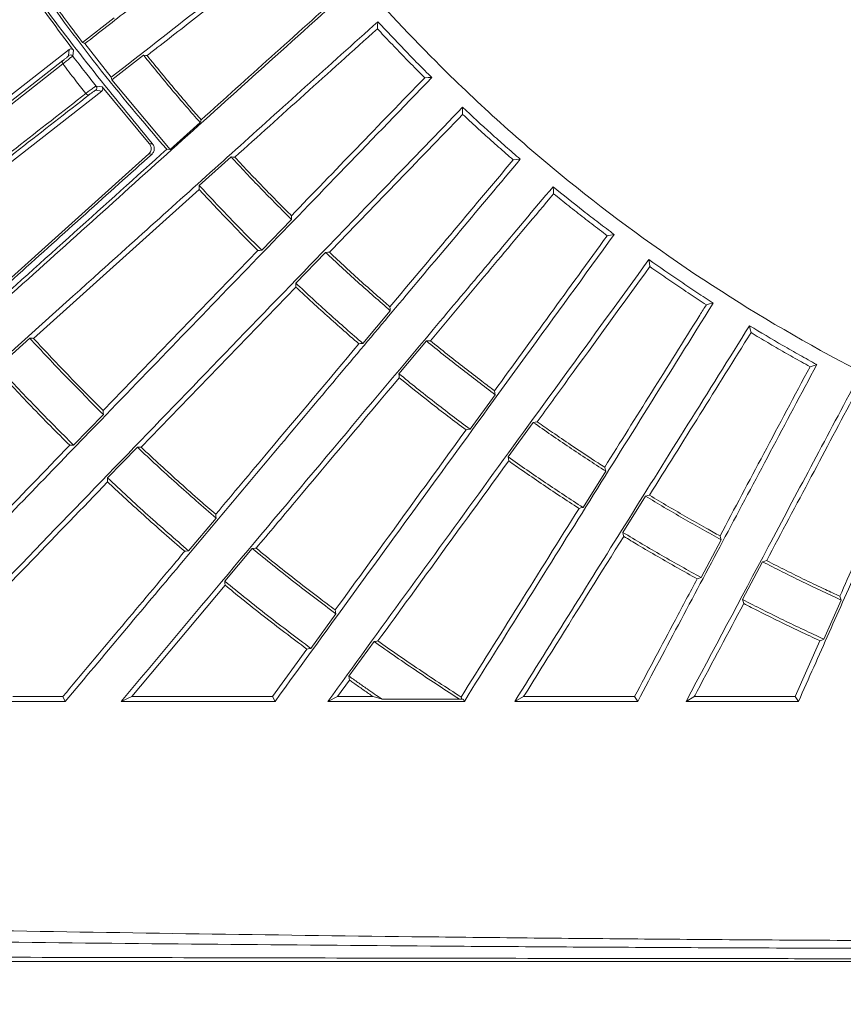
# Model space of a CAD drawing. Header units: millimetres. Extents: x 0 to 1118, y 0 to 864.
# Tile 327 of 512: x 495 to 510, y 383 to 400. Entities that reach past the tile are written whole.
import ezdxf

# ---------------------------------------------------------------- set-up
doc = ezdxf.new("R2010")
doc.units = ezdxf.units.MM
doc.styles.add('SLDTEXTSTYLE0', font='TXT', dxfattribs={"width": 0.605})
doc.dimstyles.new('SLDDIMSTYLE3', dxfattribs={"dimtxt": 3.175, "dimasz": 3.302, "dimexe": 0, "dimexo": 0.0625, "dimgap": 0.79375, "dimtad": 0, "dimtih": 1, "dimtoh": 1, "dimdec": 1, "dimlfac": 4, "dimrnd": 1e-09, "dimzin": 12, "dimdsep": 46, "dimtxsty": 'SLDTEXTSTYLE0', "dimsah": 1, "dimcen": 0.09, "dimadec": 0, "dimazin": 3, "dimtfac": 1, "dimtofl": 0, "dimtmove": 0, "dimatfit": 3, "dimfxl": 1, "dimfrac": 2, "dimtolj": 1, "dimtzin": 12, "dimarcsym": 0})

# ---------------------------------------------------------------- blocks, each defined once
blk = doc.blocks.new('_D_9')
at = {"color": 7, "linetype": 'Continuous', "lineweight": 0}
for p, q in [((522.125, 420.339), (447.138, 420.339)), ((448.738, 420.339), (448.738, 403.935)), ((448.738, 382.658), (448.738, 399.062)), ((465.736, 382.658), (447.138, 382.658))]:
    blk.add_line(p, q, dxfattribs=at)
for points in [[(448.738, 420.339), (448.23, 417.037), (449.246, 417.037)], [(448.738, 382.658), (449.246, 385.96), (448.23, 385.96)]]:
    blk.add_solid(points, dxfattribs=at)
at = {"color": 7, "linetype": 'Continuous', "lineweight": 0, "insert": (443.281, 403.155), "char_height": 3.175, "attachment_point": 1, "style": 'SLDTEXTSTYLE0'}
blk.add_mtext('150.7', dxfattribs=at)

msp = doc.modelspace()

# ---------------------------------------------------------------- linework, layer by layer
at = {"color": 7, "linetype": 'Continuous', "lineweight": 15}
for p, q in [((496.8736, 399.9594), (496.3175, 399.5251)), ((496.085, 399.4021), (495.0602, 398.6016)), ((496.3175, 399.5251), (496.3593, 399.5051)), ((496.8209, 398.9141), (496.3593, 399.5051)), ((496.83, 398.8692), (497.3858, 399.3037)), ((496.8209, 398.9141), (496.83, 398.8692)), ((496.83, 398.8692), (497.855, 397.6484)), ((496.6613, 398.7456), (497.4879, 397.7521)), ((493.7472, 396.4022), (496.6543, 398.6733)), ((498.3794, 398.1203), (497.855, 397.6484)), ((497.855, 397.6484), (497.793, 397.6514)), ((497.48, 397.5734), (494.7547, 395.1186)), ((498.3644, 397.0165), (498.9216, 397.5186)), ((495.4573, 394.3358), (498.3598, 396.9491)), ((499.9821, 396.4204), (499.4608, 395.881)), ((499.3924, 395.8791), (496.6798, 393.0702)), ((500.0573, 395.3051), (500.5781, 395.8448)), ((497.3452, 392.4279), (500.0575, 395.2364)), ((501.7139, 394.8221), (501.2315, 394.2478)), ((494.8336, 393.8385), (495.3913, 394.3401)), ((501.8654, 393.7159), (502.3472, 394.2907)), ((503.553, 393.3486), (503.1118, 392.7421)), ((496.6821, 393.0035), (496.1613, 392.4637)), ((503.78, 392.2566), (504.2205, 392.8637)), ((496.7572, 391.8882), (497.2785, 392.4275)), ((505.4904, 392.0071), (505.0926, 391.3713)), ((505.7917, 390.9344), (506.1888, 391.5707)), ((498.6599, 391.1837), (498.178, 390.6089)), ((507.5166, 390.8041), (507.1641, 390.1421)), ((498.8121, 390.0768), (499.2944, 390.6513)), ((507.8908, 389.7557), (508.2426, 390.4181)), ((497.1795, 388.056), (498.8171, 390.0075)), ((509.6217, 389.7455), (509.3163, 389.0604)), ((500.76, 389.5062), (500.3192, 388.8993)), ((500.9882, 388.4133), (501.4292, 389.02)), ((509.2479, 389.0334), (508.8125, 388.0556)), ((500.2501, 388.8876), (499.6458, 388.0558)), ((500.7888, 388.0558), (500.9982, 388.3439)), ((495.0933, 388.0562), (495.9724, 388.0561)), ((496.0154, 387.9708), (495.9724, 388.0561)), ((497.1795, 388.056), (496.9945, 387.9708)), ((499.6925, 387.9708), (499.6458, 388.0558)), ((500.7888, 388.0558), (500.6195, 387.9708)), ((500.7888, 388.0558), (501.4101, 388.0558)), ((502.9898, 388.0078), (502.9275, 388.0078)), ((503.0118, 387.9708), (502.9898, 388.0078)), ((504.0519, 388.0557), (503.8962, 387.9708)), ((506.0512, 387.9708), (505.997, 388.0556)), ((508.8706, 387.9708), (508.8125, 388.0556))]:
    msp.add_line(p, q, dxfattribs=at)
at = {"color": 9, "linetype": 'Continuous', "lineweight": 0}
for p, q in [((496.0736, 399.2942), (496.085, 399.4021)), ((496.1566, 399.3912), (496.1456, 399.2867)), ((494.9689, 398.422), (495.9734, 399.2068)), ((495.9734, 399.1478), (494.8633, 398.281)), ((496.6543, 398.6733), (496.5475, 398.6879)), ((496.5574, 398.7598), (496.6613, 398.7456))]:
    msp.add_line(p, q, dxfattribs=at)
at = {"color": 7, "linetype": 'Continuous', "lineweight": 15, "flags": 128}
for points in [[(501.488, 399.7654), (501.4918, 399.8277), (501.4957, 399.89)], [(497.3858, 399.3037), (497.4255, 399.2983), (497.4501, 399.295)], [(502.3169, 398.9071), (502.3758, 398.9087), (502.4417, 398.9105)], [(502.9822, 398.2647), (502.9817, 398.3271), (502.9812, 398.3895)], [(498.3975, 398.1683), (498.3904, 398.1494), (498.3794, 398.1203)], [(498.9216, 397.5186), (498.9604, 397.516), (498.9876, 397.5143)], [(503.869, 397.4663), (503.9275, 397.4719), (503.9931, 397.4783)], [(498.3644, 397.0165), (498.3621, 396.9828), (498.3598, 396.9491)], [(504.5774, 396.8719), (504.5725, 396.934), (504.5677, 396.9962)], [(499.98, 396.4874), (499.981, 396.4539), (499.9821, 396.4204)], [(505.5178, 396.1373), (505.5756, 396.147), (505.6407, 396.1578)], [(499.3924, 395.8791), (499.4227, 395.8799), (499.4608, 395.881)], [(500.5781, 395.8448), (500.617, 395.8451), (500.6455, 395.8453)], [(506.266, 395.5938), (506.2567, 395.6554), (506.2475, 395.717)], [(500.0573, 395.3051), (500.0574, 395.2707), (500.0575, 395.2364)], [(501.7071, 394.8902), (501.7105, 394.8561), (501.7139, 394.8221)], [(507.2552, 394.9266), (507.3122, 394.9402), (507.3764, 394.9555)], [(508.0395, 394.4366), (508.0259, 394.4973), (508.0124, 394.5581)], [(495.3913, 394.3401), (495.4388, 394.337), (495.4573, 394.3358)], [(501.1623, 394.241), (501.1934, 394.244), (501.2315, 394.2478)], [(502.3472, 394.2907), (502.3861, 394.2937), (502.4157, 394.296)], [(509.0729, 393.84), (509.1287, 393.8575), (509.1917, 393.8773)], [(501.8654, 393.7159), (501.8682, 393.6775), (501.8705, 393.6463)], [(503.5413, 393.4172), (503.5471, 393.3829), (503.553, 393.3486)], [(496.6798, 393.0702), (496.6809, 393.0369), (496.6821, 393.0035)], [(504.2205, 392.8637), (504.2551, 392.8688), (504.2897, 392.8739)], [(503.0421, 392.7303), (503.074, 392.7357), (503.1118, 392.7421)], [(496.0921, 392.4617), (496.1148, 392.4624), (496.1613, 392.4637)], [(497.2785, 392.4275), (497.326, 392.4278), (497.3452, 392.4279)], [(503.78, 392.2566), (503.7851, 392.2215), (503.7902, 392.1865)], [(505.4737, 392.0758), (505.482, 392.0415), (505.4904, 392.0071)], [(496.7572, 391.8882), (496.7573, 391.8537), (496.7573, 391.8192)], [(506.1888, 391.5707), (506.2268, 391.5791), (506.2581, 391.586)], [(505.0229, 391.3544), (505.0553, 391.3622), (505.0926, 391.3713)], [(498.653, 391.2507), (498.6564, 391.2172), (498.6599, 391.1837)], [(505.7917, 390.9344), (505.7993, 390.8993), (505.807, 390.8642)], [(507.4949, 390.8724), (507.5057, 390.8383), (507.5166, 390.8041)], [(498.1087, 390.6021), (498.1318, 390.6044), (498.178, 390.6089)], [(499.2944, 390.6513), (499.3419, 390.6549), (499.3615, 390.6564)], [(508.2426, 390.4181), (508.2798, 390.4291), (508.3115, 390.4385)], [(498.8121, 390.0768), (498.8146, 390.0422), (498.8171, 390.0075)], [(507.0948, 390.1202), (507.1275, 390.1305), (507.1641, 390.1421)], [(507.8908, 389.7557), (507.901, 389.7207), (507.9113, 389.6858)], [(509.595, 389.8129), (509.6084, 389.7792), (509.6217, 389.7455)], [(500.7483, 389.5733), (500.7542, 389.5398), (500.76, 389.5062)], [(501.4292, 389.02), (501.4764, 389.0269), (501.4966, 389.0299)], [(509.2479, 389.0334), (509.2806, 389.0463), (509.3163, 389.0604)], [(500.2501, 388.8876), (500.2734, 388.8915), (500.3192, 388.8993)], [(500.9882, 388.4133), (500.9932, 388.3786), (500.9982, 388.3439)], [(502.9555, 388.0463), (502.9607, 388.0254), (502.965, 388.0078)], [(507.0444, 388.0556), (507.0344, 388.0497), (506.9006, 387.9708)]]:
    msp.add_lwpolyline(points, dxfattribs=at)
at = {"color": 9, "linetype": 'Continuous', "lineweight": 0, "flags": 128}
for points in [[(497.4879, 397.7521), (497.5153, 397.7499), (497.5433, 397.7477)], [(497.5355, 397.5689), (497.5007, 397.5717), (497.48, 397.5734)]]:
    msp.add_lwpolyline(points, dxfattribs=at)
at = {"color": 7, "linetype": 'Continuous', "lineweight": 15}
for centre, radius, start, end in [((523.7253, 420.3386), 21.875, 187.71645, 264), ((523.7253, 420.3386), 22.5, 220.82971, 257.68165), ((523.7232, 420.4083), 22.7435, 224.98351, 248.01649), ((523.7232, 420.4083), 22.8859, 225.34023, 247.65977), ((496.106, 399.2561), 0.05, 37.73932, 130.33963), ((496.5183, 398.7285), 0.05, 305.68202, 38.6678)]:
    msp.add_arc(centre, radius, start, end, dxfattribs=at)
at = {"color": 9, "linetype": 'Continuous', "lineweight": 0}
for centre, radius, start, end in [((496.0078, 399.1772), 0.0453, 139.31702, 220.57807), ((496.4183, 398.6542), 0.0469, 209.60515, 295.5624)]:
    msp.add_arc(centre, radius, start, end, dxfattribs=at)
at = {"color": 7, "linetype": 'Continuous', "lineweight": 15}
for points, knots in [([(497.5433, 443.0689), (496.9297, 442.3235), (495.7002, 440.8299), (494.1013, 438.4025), (492.6936, 435.8608), (491.5028, 433.2002), (490.5408, 430.4353), (489.8118, 427.5836), (489.3229, 424.6785), (489.0834, 421.7704), (489.0947, 418.8786), (489.3416, 416.0211), (489.8199, 413.1948), (490.5257, 410.4291), (491.4587, 407.7421), (492.604, 405.1447), (493.9575, 402.6532), (495.5709, 400.1533), (496.8559, 398.5861), (497.5433, 397.7477)], [0, 0, 0, 0, 0.0587479, 0.1177019, 0.1766535, 0.235398, 0.2947065, 0.3542383, 0.4137646, 0.4730656, 0.5307751, 0.5886939, 0.6466162, 0.7043306, 0.7616591, 0.8191825, 0.8767103, 0.9340449, 1, 1, 1, 1]), ([(549.3209, 404.7635), (548.8939, 404.0994), (548.0399, 402.7712), (546.5648, 400.9147), (544.8286, 399.0314), (542.7854, 397.1808), (540.4172, 395.4241), (537.8878, 393.9081), (535.2222, 392.6474), (532.4458, 391.6539), (529.5853, 390.9375), (526.6685, 390.5048), (523.7232, 390.3601), (520.778, 390.5048), (517.8611, 390.9375), (515.0007, 391.6539), (512.2243, 392.6474), (509.5586, 393.9081), (507.0293, 395.4241), (504.661, 397.1808), (502.6591, 398.9941), (500.9933, 400.7907), (499.6085, 402.505), (498.7962, 403.7275), (498.39, 404.3388)], [0, 0, 0, 0, 0.03893086, 0.07786173, 0.11679258, 0.16520733, 0.21362207, 0.26203683, 0.31045157, 0.35886632, 0.40728107, 0.45569583, 0.50411058, 0.55252533, 0.60094008, 0.64935482, 0.69776958, 0.74618432, 0.79459907, 0.84301381, 0.89142856, 0.92761906, 0.96380955, 1, 1, 1, 1]), ([(496.3593, 399.5051), (496.6135, 399.7038), (497.1393, 400.1146), (498.2151, 400.9551), (499.0807, 401.6313), (499.6569, 402.0815)], [0, 0, 0, 0, 0.2384199, 0.4930432, 1, 1, 1, 1]), ([(500.1186, 401.4905), (499.8255, 401.2614), (499.2392, 400.8034), (498.1385, 399.9434), (497.344, 399.3227), (496.8209, 398.9141)], [0, 0, 0, 0, 0.2546735, 0.5093199, 1, 1, 1, 1]), ([(497.4501, 399.295), (497.5095, 399.3413), (497.8414, 399.6006), (498.4517, 400.0774), (499.2705, 400.7171), (499.8327, 401.1562), (500.102, 401.3666)], [0, 0, 0, 0, 0.0693952, 0.3880824, 0.7067868, 1, 1, 1, 1]), ([(495.2155, 400.6859), (495.5139, 400.2649), (495.8226, 399.8295), (496.146, 399.4052), (496.1566, 399.3912)], [0, 0, 0, 0, 0.9670448, 1, 1, 1, 1]), ([(497.793, 397.6514), (497.3816, 398.1335), (496.5611, 399.0947), (495.8227, 400.12), (495.4547, 400.6311)], [0, 0, 0, 0, 0.5015357, 1, 1, 1, 1]), ([(495.4912, 400.6566), (495.679, 400.3922), (495.9495, 400.0113), (496.2314, 399.639), (496.3175, 399.5251)], [0, 0, 0, 0, 0.694367, 1, 1, 1, 1]), ([(487.1373, 387.9708), (487.5028, 388.2999), (488.2338, 388.9581), (489.6267, 390.2123), (491.2734, 391.695), (493.1284, 393.3653), (495.3295, 395.3471), (497.3815, 397.1947), (499.3835, 398.9973), (500.4572, 399.9641), (500.9939, 400.4473)], [0, 0, 0, 0, 0.0668803, 0.1337728, 0.268809, 0.4023536, 0.5361681, 0.7680288, 0.8840441, 1, 1, 1, 1]), ([(500.8979, 400.4197), (500.4687, 400.0332), (499.6094, 399.2595), (498.8017, 398.5323), (498.3975, 398.1683)], [0, 0, 0, 0, 0.499554, 1, 1, 1, 1]), ([(501.4957, 399.89), (501.0675, 399.5044), (500.2109, 398.7331), (498.597, 397.2799), (496.785, 395.6484), (494.7123, 393.7821), (492.7198, 391.9881), (490.9527, 390.397), (489.4527, 389.0464), (488.6563, 388.3293), (488.2582, 387.9708)], [0, 0, 0, 0, 0.0951506, 0.1903318, 0.3812266, 0.5350511, 0.6889888, 0.8439415, 0.9219786, 1, 1, 1, 1]), ([(502.4417, 398.9105), (502.361, 398.9909), (502.1996, 399.1517), (501.8824, 399.4764), (501.6502, 399.7248), (501.4957, 399.89)], [0, 0, 0, 0, 0.25093623, 0.50187382, 1, 1, 1, 1]), ([(498.9876, 397.5143), (499.3909, 397.8774), (500.1979, 398.604), (501.0578, 399.3781), (501.488, 399.7654)], [0, 0, 0, 0, 0.4996772, 1, 1, 1, 1]), ([(501.488, 399.7654), (501.5262, 399.7244), (501.642, 399.6), (501.8376, 399.3943), (502.0755, 399.149), (502.2365, 398.9877), (502.3169, 398.9071)], [0, 0, 0, 0, 0.1409139, 0.4272764, 0.7136374, 1, 1, 1, 1]), ([(496.085, 399.4021), (496.0921, 399.4062), (496.1043, 399.4131), (496.1247, 399.4121), (496.1399, 399.4063), (496.1502, 399.3989), (496.1549, 399.3933), (496.1566, 399.3912)], [0, 0, 0, 0, 0.36190394, 0.61872534, 0.79234579, 0.92287082, 1, 1, 1, 1]), ([(497.3858, 399.3037), (497.468, 399.202), (497.6322, 398.9985), (497.9612, 398.6021), (498.2132, 398.3118), (498.3794, 398.1203)], [0, 0, 0, 0, 0.2538601, 0.5077218, 1, 1, 1, 1]), ([(498.3975, 398.1683), (498.3329, 398.2422), (498.1822, 398.4145), (497.9488, 398.6884), (497.6972, 398.9899), (497.5325, 399.1933), (497.4501, 399.295)], [0, 0, 0, 0, 0.1998413, 0.4665609, 0.7332808, 1, 1, 1, 1]), ([(491.8774, 387.9708), (492.2977, 388.4061), (493.1384, 389.2766), (494.7377, 390.9328), (496.8514, 393.1216), (498.9947, 395.341), (500.9068, 397.321), (501.9298, 398.3804), (502.4417, 398.9105)], [0, 0, 0, 0, 0.1102468, 0.2205105, 0.4420213, 0.7208908, 0.8603339, 1, 1, 1, 1]), ([(502.3169, 398.9071), (501.9159, 398.4918), (501.113, 397.6606), (500.3579, 396.8787), (499.98, 396.4874)], [0, 0, 0, 0, 0.4995384, 1, 1, 1, 1]), ([(496.6613, 398.7456), (496.6636, 398.7422), (496.6684, 398.7353), (496.6725, 398.7222), (496.6735, 398.7065), (496.6685, 398.6877), (496.6595, 398.6785), (496.6543, 398.6733)], [0, 0, 0, 0, 0.1227464, 0.244997, 0.4157397, 0.6643917, 1, 1, 1, 1]), ([(483.1544, 388.3003), (483.5265, 388.5911), (484.2708, 389.1729), (485.3389, 390.0077), (486.3746, 390.8171), (487.7654, 391.904), (489.4505, 393.2207), (491.6322, 394.9251), (493.9291, 396.7193), (495.561, 397.9935), (496.3775, 398.631)], [0, 0, 0, 0, 0.0682198, 0.1364577, 0.2058505, 0.2752537, 0.4256459, 0.5768716, 0.7882914, 1, 1, 1, 1]), ([(496.4386, 398.6119), (495.6228, 397.9745), (493.9907, 396.6993), (491.696, 394.9067), (489.5122, 393.2007), (487.8303, 391.8869), (486.4446, 390.8044), (485.4131, 389.9986), (484.3382, 389.1589), (483.5807, 388.5672), (483.202, 388.2714)], [0, 0, 0, 0, 0.2113661, 0.4228597, 0.5733442, 0.7244849, 0.7928767, 0.8612586, 0.9306389, 1, 1, 1, 1]), ([(502.9812, 398.3895), (502.5409, 397.9335), (501.6593, 397.0206), (500.2079, 395.5176), (498.59, 393.8423), (496.7716, 391.9592), (494.9127, 390.0343), (493.5847, 388.6591), (492.92, 387.9708)], [0, 0, 0, 0, 0.1246935, 0.2496684, 0.4371723, 0.6246807, 0.8121609, 1, 1, 1, 1]), ([(503.9931, 397.4783), (503.907, 397.5529), (503.7349, 397.7021), (503.3957, 398.0039), (503.1468, 398.2355), (502.9812, 398.3895)], [0, 0, 0, 0, 0.2509355, 0.5018729, 1, 1, 1, 1]), ([(500.6455, 395.8453), (501.0226, 396.2358), (501.7774, 397.0173), (502.5804, 397.8487), (502.9822, 398.2647)], [0, 0, 0, 0, 0.4996527, 1, 1, 1, 1]), ([(502.9822, 398.2647), (503.0232, 398.2265), (503.1474, 398.1105), (503.3569, 397.9189), (503.6113, 397.6908), (503.7831, 397.5411), (503.869, 397.4663)], [0, 0, 0, 0, 0.1409153, 0.4272756, 0.7136386, 1, 1, 1, 1]), ([(487.114, 388.0297), (487.4641, 388.3452), (488.1643, 388.9763), (489.5027, 390.1826), (491.082, 391.606), (492.857, 393.2056), (494.5427, 394.7244), (496.1769, 396.1964), (497.2543, 397.1664), (497.793, 397.6514)], [0, 0, 0, 0, 0.0836591, 0.1673314, 0.3362183, 0.5016084, 0.6673856, 0.8336755, 1, 1, 1, 1]), ([(497.48, 397.5734), (497.4927, 397.5883), (497.5134, 397.6126), (497.5219, 397.6598), (497.5177, 397.697), (497.5061, 397.7281), (497.4937, 397.7444), (497.4879, 397.7521)], [0, 0, 0, 0, 0.3604727, 0.5864421, 0.7537653, 0.8838174, 1, 1, 1, 1]), ([(497.5433, 397.7477), (497.5496, 397.7393), (497.5622, 397.7225), (497.5737, 397.6903), (497.5775, 397.6512), (497.5673, 397.6054), (497.5469, 397.582), (497.5355, 397.5689)], [0, 0, 0, 0, 0.1264852, 0.2524867, 0.4267015, 0.6786101, 1, 1, 1, 1]), ([(497.5355, 397.5689), (496.7578, 396.8686), (495.202, 395.4678), (493.1759, 393.6435), (491.4527, 392.0919), (490.0838, 390.8593), (488.6495, 389.5679), (487.6213, 388.6421), (487.1059, 388.178)], [0, 0, 0, 0, 0.2463346, 0.492816, 0.6194387, 0.7462936, 0.8728307, 1, 1, 1, 1]), ([(496.0154, 387.9708), (496.6899, 388.7746), (498.0387, 390.3821), (499.9683, 392.6817), (501.5934, 394.6185), (502.9328, 396.2146), (503.6397, 397.0571), (503.9931, 397.4783)], [0, 0, 0, 0, 0.2509984, 0.5019366, 0.7507215, 0.875374, 1, 1, 1, 1]), ([(498.9216, 397.5186), (499.0082, 397.4253), (499.1816, 397.2388), (499.533, 396.8706), (499.8025, 396.6004), (499.9821, 396.4204)], [0, 0, 0, 0, 0.2501862, 0.5003715, 1, 1, 1, 1]), ([(499.98, 396.4874), (499.9136, 396.5536), (499.7569, 396.7098), (499.513, 396.9589), (499.2483, 397.2347), (499.0745, 397.4211), (498.9876, 397.5143)], [0, 0, 0, 0, 0.1968838, 0.4645886, 0.7322943, 1, 1, 1, 1]), ([(503.869, 397.4663), (503.4984, 397.0247), (502.7565, 396.1407), (502.0571, 395.3072), (501.7071, 394.8902)], [0, 0, 0, 0, 0.4995481, 1, 1, 1, 1]), ([(504.5677, 396.9962), (504.2284, 396.5919), (503.5493, 395.7826), (502.2587, 394.2445), (500.7059, 392.3939), (498.8783, 390.2158), (497.6224, 388.7192), (496.9945, 387.9708)], [0, 0, 0, 0, 0.1255314, 0.2512743, 0.5023052, 0.7511339, 1, 1, 1, 1]), ([(498.3644, 397.0165), (498.4541, 396.9199), (498.6335, 396.7267), (498.9968, 396.3461), (499.2754, 396.0669), (499.4608, 395.881)], [0, 0, 0, 0, 0.2505494, 0.5010986, 1, 1, 1, 1]), ([(505.6407, 396.1578), (505.5496, 396.2263), (505.3675, 396.3631), (505.0081, 396.6405), (504.7436, 396.8541), (504.5677, 396.9962)], [0, 0, 0, 0, 0.2509354, 0.501872, 1, 1, 1, 1]), ([(499.3924, 395.8791), (499.2991, 395.9723), (499.1123, 396.1589), (498.8364, 396.4427), (498.5855, 396.7061), (498.4277, 396.8759), (498.3598, 396.9491)], [0, 0, 0, 0, 0.26617632, 0.5323535, 0.79852909, 1, 1, 1, 1]), ([(502.4157, 394.296), (502.4939, 394.3891), (502.8814, 394.8508), (503.5886, 395.6936), (504.2477, 396.479), (504.5774, 396.8719)], [0, 0, 0, 0, 0.1120989, 0.5557772, 1, 1, 1, 1]), ([(504.5774, 396.8719), (504.621, 396.8366), (504.753, 396.7296), (504.9753, 396.5531), (505.2451, 396.3433), (505.4269, 396.206), (505.5178, 396.1373)], [0, 0, 0, 0, 0.140916, 0.4272777, 0.713639, 1, 1, 1, 1]), ([(499.6925, 387.9708), (500.1796, 388.6413), (501.1538, 389.9821), (502.601, 391.9741), (504.0703, 393.9964), (505.1169, 395.4369), (505.6407, 396.1578)], [0, 0, 0, 0, 0.25092844, 0.50185068, 0.75068213, 1, 1, 1, 1]), ([(505.5178, 396.1373), (505.1796, 395.6719), (504.5025, 394.7401), (503.8619, 393.8584), (503.5413, 393.4172)], [0, 0, 0, 0, 0.499578, 1, 1, 1, 1]), ([(500.5781, 395.8448), (500.6712, 395.7577), (500.8575, 395.5834), (501.2341, 395.2402), (501.5221, 394.9892), (501.7139, 394.8221)], [0, 0, 0, 0, 0.2503875, 0.5007755, 1, 1, 1, 1]), ([(501.7071, 394.8902), (501.6368, 394.951), (501.47, 395.0956), (501.2095, 395.3269), (500.9256, 395.584), (500.7389, 395.7582), (500.6455, 395.8453)], [0, 0, 0, 0, 0.1953437, 0.46356271, 0.73178237, 1, 1, 1, 1]), ([(506.2475, 395.717), (505.7478, 395.0292), (504.7486, 393.654), (502.8884, 391.0936), (501.5256, 389.218), (500.6195, 387.9708)], [0, 0, 0, 0, 0.251054, 0.5020076, 1, 1, 1, 1]), ([(504.2897, 392.8739), (504.4705, 393.1229), (505.1096, 394.0024), (505.7831, 394.9293), (506.266, 395.5938)], [0, 0, 0, 0, 0.2830553, 1, 1, 1, 1]), ([(507.3764, 394.9555), (507.2807, 395.0174), (507.0895, 395.1412), (506.7117, 395.3929), (506.4329, 395.5875), (506.2475, 395.717)], [0, 0, 0, 0, 0.2509364, 0.5018712, 1, 1, 1, 1]), ([(506.266, 395.5938), (506.3119, 395.5616), (506.451, 395.4641), (506.6851, 395.3035), (506.9688, 395.113), (507.1598, 394.9887), (507.2552, 394.9266)], [0, 0, 0, 0, 0.1409162, 0.427277, 0.713638, 1, 1, 1, 1]), ([(500.0573, 395.3051), (500.1537, 395.2148), (500.3466, 395.0342), (500.736, 394.6794), (501.0336, 394.4202), (501.2315, 394.2478)], [0, 0, 0, 0, 0.2508621, 0.5017227, 1, 1, 1, 1]), ([(501.1623, 394.241), (501.0624, 394.3277), (500.8627, 394.5011), (500.567, 394.7657), (500.2985, 395.0107), (500.1297, 395.1687), (500.0575, 395.2364)], [0, 0, 0, 0, 0.2667638, 0.5335263, 0.8002893, 1, 1, 1, 1]), ([(503.0118, 387.9708), (503.3642, 388.5347), (504.0689, 389.6625), (505.1368, 391.3714), (506.2267, 393.1157), (506.993, 394.3419), (507.3764, 394.9555)], [0, 0, 0, 0, 0.250726, 0.5014605, 0.7505274, 1, 1, 1, 1]), ([(507.2552, 394.9266), (507.2169, 394.8652), (506.8906, 394.343), (506.289, 393.3805), (505.7456, 392.5109), (505.4737, 392.0758)], [0, 0, 0, 0, 0.0623743, 0.5308909, 1, 1, 1, 1]), ([(508.0124, 394.5581), (507.6495, 393.9773), (506.9237, 392.8157), (505.5487, 390.6154), (504.5565, 389.0274), (503.8962, 387.9708)], [0, 0, 0, 0, 0.2507642, 0.5014841, 1, 1, 1, 1]), ([(509.1917, 393.8773), (509.092, 393.9323), (508.8925, 394.0424), (508.4981, 394.2671), (508.2064, 394.4419), (508.0124, 394.5581)], [0, 0, 0, 0, 0.2509347, 0.5018705, 1, 1, 1, 1]), ([(506.2581, 391.586), (506.5502, 392.0535), (507.1293, 392.9801), (507.7379, 393.954), (508.0395, 394.4366)], [0, 0, 0, 0, 0.5044679, 1, 1, 1, 1]), ([(508.0395, 394.4366), (508.0875, 394.4077), (508.2332, 394.3201), (508.4779, 394.1762), (508.7742, 394.0059), (508.9733, 393.8953), (509.0729, 393.84)], [0, 0, 0, 0, 0.140916, 0.4272769, 0.7136385, 1, 1, 1, 1]), ([(495.3913, 394.3401), (495.4968, 394.2263), (495.7078, 393.9986), (496.1353, 393.5504), (496.4635, 393.222), (496.6821, 393.0035)], [0, 0, 0, 0, 0.2505324, 0.5010632, 1, 1, 1, 1]), ([(496.6798, 393.0702), (496.5941, 393.1554), (496.3984, 393.3501), (496.0967, 393.6583), (495.7744, 393.9946), (495.563, 394.2221), (495.4573, 394.3358)], [0, 0, 0, 0, 0.2059387, 0.4706265, 0.7353133, 1, 1, 1, 1]), ([(501.1623, 394.241), (500.6305, 393.6073), (499.7922, 392.6084), (498.9581, 391.6143), (498.653, 391.2507)], [0, 0, 0, 0, 0.63426321, 1, 1, 1, 1]), ([(502.3472, 394.2907), (502.4465, 394.21), (502.645, 394.0487), (503.0451, 393.7323), (503.3501, 393.5019), (503.553, 393.3486)], [0, 0, 0, 0, 0.2507886, 0.5015772, 1, 1, 1, 1]), ([(503.5413, 393.4172), (503.4677, 393.4725), (503.2918, 393.6046), (503.0161, 393.8169), (502.7141, 394.0543), (502.5152, 394.2154), (502.4157, 394.296)], [0, 0, 0, 0, 0.1932304, 0.4621542, 0.7310773, 1, 1, 1, 1]), ([(506.0512, 387.9708), (506.3042, 388.4466), (506.8101, 389.3982), (507.5829, 390.8516), (508.371, 392.3338), (508.918, 393.3626), (509.1917, 393.8773)], [0, 0, 0, 0, 0.2504991, 0.5010058, 0.7503619, 1, 1, 1, 1]), ([(496.0921, 392.4617), (495.9788, 392.5745), (495.7522, 392.8002), (495.4176, 393.144), (495.1097, 393.4672), (494.915, 393.6773), (494.8289, 393.7701)], [0, 0, 0, 0, 0.26375603, 0.52751254, 0.79126948, 1, 1, 1, 1]), ([(494.8336, 393.8385), (494.9423, 393.7212), (495.1596, 393.4867), (495.5993, 393.0256), (495.9368, 392.6881), (496.1613, 392.4637)], [0, 0, 0, 0, 0.25090003, 0.50179866, 1, 1, 1, 1]), ([(501.8654, 393.7159), (501.9682, 393.6323), (502.1738, 393.4652), (502.5873, 393.1381), (502.9025, 392.9002), (503.1118, 392.7421)], [0, 0, 0, 0, 0.2512761, 0.502552, 1, 1, 1, 1]), ([(509.0729, 393.84), (508.801, 393.3287), (508.263, 392.317), (507.7491, 391.3505), (507.4949, 390.8724)], [0, 0, 0, 0, 0.5053573, 1, 1, 1, 1]), ([(499.3615, 390.6564), (499.5881, 390.9263), (500.4212, 391.9192), (501.2599, 392.9186), (501.8705, 393.6463)], [0, 0, 0, 0, 0.2718873, 1, 1, 1, 1]), ([(503.0421, 392.7303), (502.9362, 392.8101), (502.7244, 392.9696), (502.3324, 393.2732), (502.0499, 393.5014), (501.8705, 393.6463)], [0, 0, 0, 0, 0.2674468, 0.5348926, 1, 1, 1, 1]), ([(509.8539, 393.5251), (509.5964, 393.0408), (509.0814, 392.0722), (508.0909, 390.2094), (507.3764, 388.8655), (506.9006, 387.9708)], [0, 0, 0, 0, 0.2504954, 0.500972, 1, 1, 1, 1]), ([(508.3115, 390.4385), (508.3122, 390.4398), (508.5702, 390.9249), (509.0793, 391.8824), (509.6115, 392.8832), (509.8803, 393.3886), (509.8894, 393.4059)], [0, 0, 0, 0, 0.001391, 0.5045011, 0.9831263, 1, 1, 1, 1]), ([(504.2205, 392.8637), (504.3253, 392.79), (504.535, 392.6427), (504.9566, 392.3547), (505.2772, 392.1459), (505.4904, 392.0071)], [0, 0, 0, 0, 0.25092176, 0.5018428, 1, 1, 1, 1]), ([(505.4737, 392.0758), (505.4347, 392.101), (505.234, 392.2306), (504.928, 392.4333), (504.573, 392.6753), (504.3788, 392.8114), (504.2897, 392.8739)], [0, 0, 0, 0, 0.0975437, 0.5018276, 0.7711451, 1, 1, 1, 1]), ([(508.8706, 387.9708), (509.0493, 388.372), (509.4065, 389.1745), (510.132, 390.8039), (510.6997, 392.0789), (511.0778, 392.9282)], [0, 0, 0, 0, 0.2503289, 0.5006628, 1, 1, 1, 1]), ([(510.9619, 392.8828), (510.8702, 392.6768), (510.5873, 392.0414), (510.1298, 391.0139), (509.771, 390.2081), (509.595, 389.8129)], [0, 0, 0, 0, 0.1963832, 0.6058461, 1, 1, 1, 1]), ([(503.0421, 392.7303), (502.6584, 392.2022), (501.8889, 391.1431), (501.1292, 390.0976), (500.7483, 389.5733)], [0, 0, 0, 0, 0.4985871, 1, 1, 1, 1]), ([(496.0921, 392.4617), (495.6518, 392.0057), (494.7707, 391.0933), (493.8451, 390.1348), (493.3821, 389.6554)], [0, 0, 0, 0, 0.4997891, 1, 1, 1, 1]), ([(497.2785, 392.4275), (497.3915, 392.3215), (497.6176, 392.1094), (498.0755, 391.6918), (498.4262, 391.3869), (498.6599, 391.1837)], [0, 0, 0, 0, 0.25012354, 0.50024607, 1, 1, 1, 1]), ([(498.653, 391.2507), (498.5612, 391.3301), (498.3521, 391.5108), (498.0294, 391.7974), (497.6848, 392.11), (497.4584, 392.3219), (497.3452, 392.4279)], [0, 0, 0, 0, 0.2067956, 0.4711972, 0.7355987, 1, 1, 1, 1]), ([(501.4966, 389.0299), (501.8754, 389.5512), (502.634, 390.5953), (503.4044, 391.6556), (503.7902, 392.1865)], [0, 0, 0, 0, 0.4993376, 1, 1, 1, 1]), ([(503.78, 392.2566), (503.8885, 392.1804), (504.1054, 392.0278), (504.5413, 391.7301), (504.8725, 391.5145), (505.0926, 391.3713)], [0, 0, 0, 0, 0.2513176, 0.5026346, 1, 1, 1, 1]), ([(505.0229, 391.3544), (504.9115, 391.4267), (504.6888, 391.5712), (504.358, 391.7928), (504.0584, 391.9979), (503.87, 392.1303), (503.7902, 392.1865)], [0, 0, 0, 0, 0.26771202, 0.53542343, 0.80313487, 1, 1, 1, 1]), ([(494.0473, 389.0129), (494.5093, 389.4914), (495.4338, 390.4487), (496.316, 391.3622), (496.7573, 391.8192)], [0, 0, 0, 0, 0.4997487, 1, 1, 1, 1]), ([(496.7572, 391.8882), (496.8736, 391.7789), (497.1064, 391.5605), (497.5774, 391.131), (497.9379, 390.8176), (498.178, 390.6089)], [0, 0, 0, 0, 0.2504835, 0.500966, 1, 1, 1, 1]), ([(498.1087, 390.6021), (497.9879, 390.7066), (497.7464, 390.9157), (497.3891, 391.2349), (497.0592, 391.536), (496.85, 391.7322), (496.7573, 391.8192)], [0, 0, 0, 0, 0.26342903, 0.52685781, 0.79028656, 1, 1, 1, 1]), ([(506.1888, 391.5707), (506.2985, 391.5046), (506.5177, 391.3723), (506.9588, 391.1142), (507.2937, 390.928), (507.5166, 390.8041)], [0, 0, 0, 0, 0.2505107, 0.5010213, 1, 1, 1, 1]), ([(507.4949, 390.8724), (507.4146, 390.9168), (507.2221, 391.023), (506.9196, 391.1949), (506.5874, 391.3881), (506.3679, 391.52), (506.2581, 391.586)], [0, 0, 0, 0, 0.19269885, 0.46179927, 0.73089949, 1, 1, 1, 1]), ([(505.0229, 391.3544), (504.6699, 390.7897), (503.975, 389.6777), (503.2918, 388.5843), (502.9555, 388.0463)], [0, 0, 0, 0, 0.5078867, 1, 1, 1, 1]), ([(505.7917, 390.9344), (505.9051, 390.8659), (506.1321, 390.729), (506.588, 390.4621), (506.934, 390.2699), (507.1641, 390.1421)], [0, 0, 0, 0, 0.2509099, 0.5018201, 1, 1, 1, 1]), ([(504.0519, 388.0557), (504.2414, 388.3589), (504.821, 389.2863), (505.4104, 390.2294), (505.807, 390.8642)], [0, 0, 0, 0, 0.3270369, 1, 1, 1, 1]), ([(507.0948, 390.1202), (506.9788, 390.1844), (506.7467, 390.3129), (506.4015, 390.5107), (506.0883, 390.6944), (505.8909, 390.8136), (505.807, 390.8642)], [0, 0, 0, 0, 0.26748024, 0.53496055, 0.80243921, 1, 1, 1, 1]), ([(498.1087, 390.6021), (498.0431, 390.5239), (497.3446, 389.6915), (496.6247, 388.8335), (495.9724, 388.0561)], [0, 0, 0, 0, 0.0939575, 1, 1, 1, 1]), ([(499.2944, 390.6513), (499.4148, 390.5532), (499.6556, 390.357), (500.1418, 389.9722), (500.5129, 389.6924), (500.76, 389.5062)], [0, 0, 0, 0, 0.25054, 0.5010794, 1, 1, 1, 1]), ([(500.7483, 389.5733), (500.652, 389.6454), (500.4313, 389.8108), (500.0898, 390.0739), (499.7234, 390.3623), (499.4821, 390.5584), (499.3615, 390.6564)], [0, 0, 0, 0, 0.2049972, 0.4699982, 0.7349994, 1, 1, 1, 1]), ([(508.2426, 390.4181), (508.3565, 390.3598), (508.5842, 390.2433), (509.0426, 390.0163), (509.3901, 389.8538), (509.6217, 389.7455)], [0, 0, 0, 0, 0.2501044, 0.50020909, 1, 1, 1, 1]), ([(509.595, 389.8129), (509.5115, 389.8517), (509.3119, 389.9444), (508.9981, 390.0948), (508.6535, 390.2642), (508.4255, 390.3804), (508.3115, 390.4385)], [0, 0, 0, 0, 0.1934217, 0.46228123, 0.73114047, 1, 1, 1, 1]), ([(498.8121, 390.0768), (498.9361, 389.9758), (499.1841, 389.7737), (499.684, 389.378), (500.0655, 389.0905), (500.3192, 388.8993)], [0, 0, 0, 0, 0.250907, 0.501814, 1, 1, 1, 1]), ([(507.0948, 390.1202), (506.9672, 389.8802), (506.598, 389.1858), (506.2347, 388.5027), (505.997, 388.0556)], [0, 0, 0, 0, 0.3455887, 1, 1, 1, 1]), ([(500.2501, 388.8876), (500.122, 388.9837), (499.8659, 389.1758), (499.4864, 389.4701), (499.1366, 389.7471), (498.9148, 389.9279), (498.8171, 390.0075)], [0, 0, 0, 0, 0.2640012, 0.5280013, 0.7920018, 1, 1, 1, 1]), ([(507.8908, 389.7557), (508.0087, 389.6953), (508.2444, 389.5746), (508.7183, 389.34), (509.0773, 389.1721), (509.3163, 389.0604)], [0, 0, 0, 0, 0.2505411, 0.5010828, 1, 1, 1, 1]), ([(507.0444, 388.0556), (507.061, 388.0867), (507.3475, 388.6257), (507.6378, 389.1715), (507.9113, 389.6858)], [0, 0, 0, 0, 0.0577459, 1, 1, 1, 1]), ([(509.2479, 389.0334), (509.1278, 389.0894), (508.8875, 389.2013), (508.5296, 389.3744), (508.2042, 389.5359), (507.9987, 389.641), (507.9113, 389.6858)], [0, 0, 0, 0, 0.2672667, 0.5345337, 0.8018001, 1, 1, 1, 1]), ([(501.4292, 389.02), (501.5564, 388.9303), (501.8109, 388.751), (502.3085, 388.4108), (502.6833, 388.1669), (502.9275, 388.0078)], [0, 0, 0, 0, 0.2582949, 0.5165914, 1, 1, 1, 1]), ([(502.9555, 388.0463), (502.8247, 388.1309), (502.563, 388.3001), (502.075, 388.6257), (501.7219, 388.8724), (501.4966, 389.0299)], [0, 0, 0, 0, 0.2656174, 0.5312364, 1, 1, 1, 1]), ([(500.9882, 388.4133), (501.0411, 388.3758), (501.1467, 388.301), (501.3403, 388.1656), (501.4816, 388.0685), (501.5696, 388.008)], [0, 0, 0, 0, 0.2740492, 0.5480991, 1, 1, 1, 1]), ([(501.4101, 388.0558), (501.398, 388.0642), (501.3325, 388.1094), (501.214, 388.1918), (501.0889, 388.2796), (501.0171, 388.3304), (500.9982, 388.3439)], [0, 0, 0, 0, 0.0882171, 0.4747543, 0.8612944, 1, 1, 1, 1]), ([(497.1795, 388.056), (497.6272, 388.056), (498.4461, 388.0559), (499.2715, 388.0559), (499.6458, 388.0558)], [0, 0, 0, 0, 0.5466038, 1, 1, 1, 1]), ([(501.4101, 388.0558), (501.438, 388.0474), (501.4911, 388.0315), (501.5444, 388.0155), (501.5696, 388.008)], [0, 0, 0, 0, 0.5263369, 1, 1, 1, 1]), ([(502.9275, 388.0078), (502.8747, 388.0079), (502.4187, 388.0079), (501.968, 388.008), (501.5696, 388.008)], [0, 0, 0, 0, 0.1159178, 1, 1, 1, 1]), ([(504.0519, 388.0557), (504.2295, 388.0557), (504.5846, 388.0556), (505.1228, 388.0556), (505.5938, 388.0556), (505.8865, 388.0556), (505.997, 388.0556)], [0, 0, 0, 0, 0.2772613, 0.5545214, 0.8317842, 1, 1, 1, 1]), ([(507.0444, 388.0556), (507.207, 388.0556), (507.5321, 388.0556), (508.0244, 388.0556), (508.4514, 388.0556), (508.7151, 388.0556), (508.8125, 388.0556)], [0, 0, 0, 0, 0.278883, 0.5577661, 0.8366506, 1, 1, 1, 1]), ([(492.92, 387.9708), (493.1801, 387.9708), (493.7003, 387.9708), (494.733, 387.9708), (495.5025, 387.9708), (496.0154, 387.9708)], [0, 0, 0, 0, 0.2500311, 0.5000622, 1, 1, 1, 1]), ([(496.9945, 387.9708), (497.2185, 387.9708), (497.6666, 387.9708), (498.5638, 387.9708), (499.241, 387.9708), (499.6925, 387.9708)], [0, 0, 0, 0, 0.2500248, 0.5000494, 1, 1, 1, 1]), ([(500.6195, 387.9708), (500.8168, 387.9708), (501.2112, 387.9708), (502.0053, 387.9708), (502.6093, 387.9708), (503.0118, 387.9708)], [0, 0, 0, 0, 0.2500756, 0.5001511, 1, 1, 1, 1]), ([(503.8962, 387.9708), (504.0735, 387.9708), (504.4279, 387.9708), (505.143, 387.9708), (505.688, 387.9708), (506.0512, 387.9708)], [0, 0, 0, 0, 0.2501175, 0.5002361, 1, 1, 1, 1]), ([(506.9006, 387.9708), (507.0628, 387.9708), (507.3873, 387.9708), (508.0415, 387.9708), (508.539, 387.9708), (508.8706, 387.9708)], [0, 0, 0, 0, 0.2501296, 0.5002581, 1, 1, 1, 1]), ([(591.3199, 383.4083), (590.28, 383.4083), (588.1991, 383.4083), (585.0889, 383.4083), (581.4514, 383.4083), (577.3036, 383.4083), (572.8382, 383.4083), (568.6971, 383.4083), (564.8686, 383.4083), (559.9509, 383.4083), (553.8744, 383.4083), (548.4422, 383.4083), (544.1887, 383.4083), (541.1313, 383.4083), (537.4129, 383.4083), (533.631, 383.4083), (530.4249, 383.4083), (527.8352, 383.4083), (525.8844, 383.4083), (523.9273, 383.4083), (521.972, 383.4083), (520.0207, 383.4083), (518.0828, 383.4083), (516.1611, 383.4083), (514.2656, 383.4083), (512.3985, 383.4083), (510.568, 383.4083), (508.7746, 383.4083), (507.0189, 383.4083), (504.7241, 383.4083), (501.9297, 383.4083), (498.6393, 383.4083), (495.3421, 383.4083), (492.5321, 383.4083), (490.2163, 383.4083), (488.4377, 383.4083), (486.6169, 383.4083), (484.7393, 383.4083), (482.806, 383.4083), (480.7614, 383.4083), (479.3604, 383.4083), (478.6284, 383.4083)], [0, 0, 0, 0, 0.0261524, 0.0523281, 0.0784924, 0.1184433, 0.1584006, 0.1939935, 0.2267362, 0.2595021, 0.3249911, 0.3904764, 0.4068476, 0.4395939, 0.4723461, 0.5051069, 0.5378774, 0.554254, 0.5706657, 0.5870428, 0.6034629, 0.6198407, 0.6362671, 0.6526445, 0.6690735, 0.6854491, 0.7018724, 0.7182479, 0.7346197, 0.7510167, 0.7837653, 0.8165103, 0.8492547, 0.8820578, 0.8985272, 0.9149943, 0.9314749, 0.9479519, 0.9647761, 0.9815951, 1, 1, 1, 1])]:
    msp.add_open_spline(points, degree=3, knots=knots, dxfattribs=at)
at = {"color": 9, "linetype": 'Continuous', "lineweight": 0}
for points, knots in [([(495.9734, 399.2068), (495.974, 399.2072), (495.9788, 399.211), (495.99, 399.22), (496.0085, 399.2354), (496.0281, 399.2521), (496.0465, 399.2682), (496.0614, 399.2816), (496.0716, 399.2913), (496.0729, 399.2932), (496.0736, 399.2942)], [0, 0, 0, 0, 0.0185772, 0.1562273, 0.294455, 0.4339267, 0.5747747, 0.7165193, 0.8582514, 1, 1, 1, 1]), ([(496.1456, 399.2867), (496.144, 399.2857), (496.1407, 399.2837), (496.1223, 399.2695), (496.0962, 399.2488), (496.0645, 399.2233), (496.0313, 399.1962), (496.0003, 399.1705), (495.9821, 399.1552), (495.9743, 399.1485), (495.9734, 399.1478)], [0, 0, 0, 0, 0.1413063, 0.2825948, 0.4240709, 0.5649605, 0.7047441, 0.8434049, 0.9813882, 1, 1, 1, 1]), ([(496.1456, 399.2867), (496.22, 399.1902), (496.356, 399.0136), (496.4945, 398.839), (496.5574, 398.7598)], [0, 0, 0, 0, 0.546679, 1, 1, 1, 1]), ([(496.3775, 398.631), (496.3151, 398.7096), (496.1792, 398.8809), (496.0456, 399.0541), (495.9734, 399.1478)], [0, 0, 0, 0, 0.4589048, 1, 1, 1, 1]), ([(496.3775, 398.631), (496.3853, 398.6375), (496.4007, 398.6506), (496.4327, 398.6756), (496.4669, 398.7013), (496.5001, 398.7251), (496.5284, 398.7443), (496.5486, 398.7568), (496.556, 398.7601), (496.5572, 398.7598), (496.5574, 398.7598)], [0, 0, 0, 0, 0.1403725, 0.2808066, 0.421124, 0.5610969, 0.7007014, 0.8400877, 0.9794926, 1, 1, 1, 1]), ([(496.5475, 398.6879), (496.5474, 398.6879), (496.5468, 398.6879), (496.5426, 398.6856), (496.5306, 398.6779), (496.5136, 398.6664), (496.4935, 398.6524), (496.4727, 398.6374), (496.453, 398.6229), (496.4434, 398.6156), (496.4386, 398.6119)], [0, 0, 0, 0, 0.0205158, 0.1598925, 0.2991858, 0.4386867, 0.5785714, 0.7189013, 0.8594527, 1, 1, 1, 1]), ([(478.6303, 384.3634), (479.1213, 384.3479), (480.1033, 384.3167), (481.8427, 384.2612), (483.8332, 384.201), (486.0442, 384.1393), (488.1975, 384.0843), (490.4283, 384.0333), (492.7307, 383.9869), (495.5741, 383.9359), (498.8269, 383.8853), (501.9299, 383.8452), (504.4692, 383.8181), (506.4142, 383.8005), (508.4032, 383.7861), (510.4398, 383.7749), (512.5237, 383.767), (514.6512, 383.7623), (516.8151, 383.7601), (519.0061, 383.7602), (521.2137, 383.7621), (523.4302, 383.7656), (525.6481, 383.7709), (527.8609, 383.7781), (530.0623, 383.7873), (532.2461, 383.7987), (534.4206, 383.8125), (536.584, 383.8286), (539.4485, 383.8526), (542.9567, 383.8867), (546.4065, 383.9231), (551.1777, 383.9745), (555.9258, 384.0249), (561.3985, 384.0785), (565.5312, 384.1173), (569.7024, 384.1549), (573.9152, 384.1921), (578.1721, 384.2301), (582.4705, 384.2699), (586.109, 384.3063), (589.0621, 384.338), (590.5663, 384.3558), (591.3185, 384.3647)], [0, 0, 0, 0, 0.0123691, 0.0247397, 0.0441102, 0.0635499, 0.0830312, 0.1024586, 0.1256741, 0.1488951, 0.185639, 0.2225286, 0.2410518, 0.2595733, 0.2781661, 0.2967568, 0.3153532, 0.3339956, 0.3526375, 0.371276, 0.3899149, 0.4085106, 0.4271223, 0.4457349, 0.4643197, 0.4829055, 0.5014499, 0.5202612, 0.5390737, 0.5765121, 0.6134032, 0.6318243, 0.7053862, 0.7421082, 0.7788283, 0.8154997, 0.8521709, 0.8888386, 0.9254831, 0.9621197, 0.9810605, 1, 1, 1, 1]), ([(591.3199, 384.0121), (591.3199, 384.0121), (590.5657, 384.0121), (589.057, 383.9923), (586.096, 383.9759), (582.4482, 383.9507), (578.1401, 383.9259), (573.8743, 383.9014), (569.6539, 383.8778), (565.4763, 383.8539), (561.3384, 383.8293), (555.8617, 383.7954), (551.1118, 383.7636), (546.3421, 383.7312), (542.897, 383.7083), (539.3954, 383.6869), (536.5379, 383.6717), (534.3811, 383.6617), (532.214, 383.653), (530.0383, 383.6458), (527.8456, 383.64), (525.6419, 383.6355), (523.4337, 383.6321), (521.2271, 383.6299), (519.0297, 383.6287), (516.849, 383.6287), (514.6953, 383.63), (512.5779, 383.633), (510.5034, 383.638), (508.4755, 383.645), (506.4938, 383.6541), (504.5553, 383.6651), (502.0216, 383.6822), (498.9218, 383.7075), (495.6679, 383.7394), (492.8193, 383.7717), (490.5078, 383.8012), (488.265, 383.8337), (486.0969, 383.8688), (483.8703, 383.9082), (481.8648, 383.9468), (480.1117, 383.9823), (479.1216, 384.0023), (478.6266, 384.0124)], [0, 0, 0, 0, 0.00000013, 0.01899382, 0.03798889, 0.07470777, 0.11143468, 0.14816457, 0.18489793, 0.22161898, 0.25837477, 0.29513257, 0.36871104, 0.38712365, 0.42397842, 0.46134905, 0.48011146, 0.49887268, 0.51735664, 0.53587316, 0.55438856, 0.57292285, 0.59145621, 0.60996896, 0.62852125, 0.64707304, 0.66562786, 0.68418309, 0.70269733, 0.7212181, 0.73974099, 0.75821647, 0.77669381, 0.81354971, 0.8503204, 0.87360462, 0.89688339, 0.91642697, 0.93602621, 0.95558252, 0.97506742, 0.98753449, 1, 1, 1, 1]), ([(478.6266, 383.5548), (479.3461, 383.5504), (480.7119, 383.5422), (482.7013, 383.5311), (484.601, 383.5213), (486.475, 383.5126), (488.3069, 383.505), (490.0844, 383.4984), (492.3943, 383.4906), (495.205, 383.4826), (498.5087, 383.4746), (501.8082, 383.468), (505.1736, 383.4625), (508.0826, 383.4591), (510.4855, 383.4572), (512.3271, 383.4562), (514.2037, 383.4555), (516.1124, 383.4551), (518.0438, 383.455), (519.9951, 383.4551), (521.9561, 383.4554), (523.9244, 383.4559), (525.8908, 383.4567), (527.8538, 383.4576), (530.4565, 383.4591), (533.6791, 383.4618), (537.4773, 383.466), (541.2092, 383.4711), (544.2759, 383.4758), (548.537, 383.4827), (553.9731, 383.4918), (560.0492, 383.5016), (564.9628, 383.5092), (568.6772, 383.5149), (572.4267, 383.5205), (576.1762, 383.5264), (579.9285, 383.5323), (583.6868, 383.5393), (587.4873, 383.5448), (590.0409, 383.5548), (591.3199, 383.5548), (591.3199, 383.5548)], [0, 0, 0, 0, 0.0180988, 0.0343594, 0.0506246, 0.0672872, 0.0839538, 0.1002765, 0.1166014, 0.1494227, 0.1821863, 0.214951, 0.2478134, 0.2807435, 0.2972178, 0.3137027, 0.3302334, 0.3467229, 0.3632638, 0.3797507, 0.3962871, 0.4127683, 0.4292933, 0.4457668, 0.4622767, 0.4952235, 0.5281338, 0.5610048, 0.5938374, 0.6102403, 0.6757873, 0.7412567, 0.7739608, 0.8066852, 0.8393627, 0.8720793, 0.9038808, 0.9357462, 0.9678092, 0.9999999, 1, 1, 1, 1])]:
    msp.add_open_spline(points, degree=3, knots=knots, dxfattribs=at)

# ---------------------------------------------------------------- dimensions: what is measured, and where the dimension line sits
at = {"color": 7, "linetype": 'Continuous', "lineweight": 0}
dim = msp.add_linear_dim(base=(448.7385, 420.3386), p1=(467.3357, 382.6583), p2=(523.7253, 420.3386), angle=90, dimstyle='SLDDIMSTYLE3', dxfattribs=at)
dim.commit()
dim.dimension.update_dxf_attribs({"geometry": '_D_9', "text_midpoint": (448.7385, 401.4985), "dimtype": 160})

doc.saveas('drawing.dxf')
